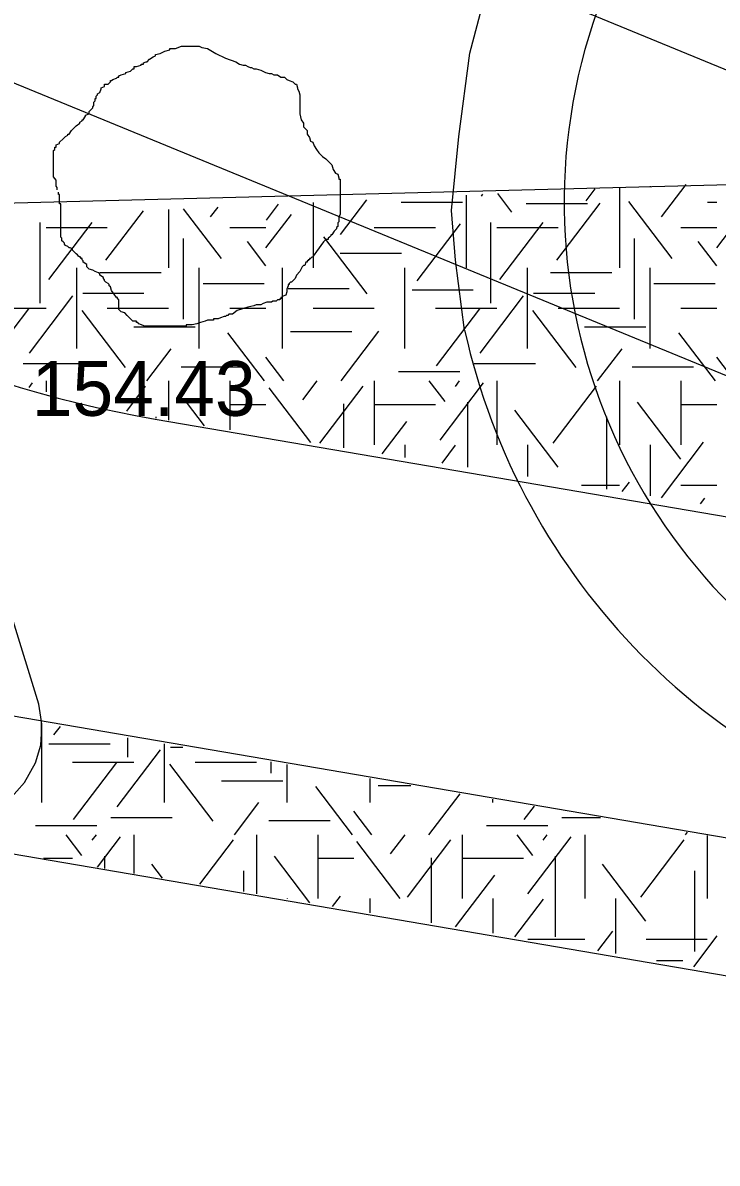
# Model space of a CAD drawing. Extents: x 419101 to 420177, y 4451541 to 4452254.
# Drawn here: x 420133.67 to 420148.88, y 4451839.09 to 4451864.08 of the extents above; entities that cross this region are included whole.
import ezdxf

# ---------------------------------------------------------------- set-up
doc = ezdxf.new("R2010")
doc.units = 0
for name, color, linetype in [('3_HALİHAZIR', 7, 'Continuous'), ('Level 3', 7, 'Continuous'), ('Level 41', 7, 'Continuous'), ('Level 60', 7, 'Continuous'), ('Level 62', 7, 'Continuous')]:
    doc.layers.add(name, color=color, linetype=linetype)

msp = doc.modelspace()

# ---------------------------------------------------------------- linework, layer by layer
at = {"layer": '3_HALİHAZIR'}
for points in [[(420143.351, 4451857.343), (420143.149, 4451858.878), (420143.06, 4451859.963), (420143.223, 4451861.586), (420143.465, 4451863.412), (420143.694, 4451864.266), (420144.237, 4451865.689), (420145.019, 4451867.177), (420146.271, 4451868.935), (420147.705, 4451870.554), (420149.074, 4451871.724), (420150.671, 4451872.767), (420152.807, 4451873.679), (420155.103, 4451874.292), (420155.399, 4451874.339)], [(420133.37, 4451847.052), (420133.706, 4451847.431), (420133.945, 4451847.867), (420134.064, 4451848.252), (420134.08, 4451848.5), (420134.082, 4451848.768), (420134.018, 4451849.151), (420133.429, 4451851.07)]]:
    msp.add_lwpolyline(points, dxfattribs=at)
for centre, major_axis, ratio, start_param, end_param in [((420158.064, 4451860.144), (12.316, -2.319), 0.998575, 1.660501, 4.596857), ((420157.655, 4451860.503), (14.648, -0.219), 0.998661, 3.3743, 5.618509)]:
    msp.add_ellipse(centre, major_axis=major_axis, ratio=ratio, start_param=start_param, end_param=end_param, dxfattribs=at)
at = {"layer": 'Level 3'}
for points in [[(420136.681, 4451863.406), (420136.785, 4451863.458), (420136.888, 4451863.484), (420136.888, 4451863.51), (420136.914, 4451863.51), (420136.94, 4451863.51), (420137.018, 4451863.51), (420137.148, 4451863.562), (420137.252, 4451863.562), (420137.329, 4451863.562), (420137.381, 4451863.562), (420137.459, 4451863.562), (420137.511, 4451863.562), (420137.537, 4451863.562), (420137.589, 4451863.536), (420137.719, 4451863.51), (420137.9, 4451863.406), (420138.108, 4451863.302), (420138.341, 4451863.224), (420138.419, 4451863.172), (420138.497, 4451863.146), (420138.549, 4451863.146), (420138.601, 4451863.12), (420138.652, 4451863.094), (420138.678, 4451863.094), (420138.73, 4451863.068), (420138.782, 4451863.068), (420138.886, 4451863.042), (420138.99, 4451862.99), (420139.067, 4451862.964), (420139.119, 4451862.964), (420139.171, 4451862.938), (420139.223, 4451862.938), (420139.249, 4451862.938), (420139.327, 4451862.887), (420139.405, 4451862.887), (420139.457, 4451862.835), (420139.508, 4451862.809), (420139.586, 4451862.783), (420139.638, 4451862.731), (420139.664, 4451862.731), (420139.69, 4451862.653), (420139.69, 4451862.627), (420139.716, 4451862.575), (420139.742, 4451862.497), (420139.742, 4451862.471), (420139.742, 4451862.393), (420139.742, 4451862.341), (420139.742, 4451862.263), (420139.742, 4451862.237), (420139.742, 4451862.159), (420139.742, 4451862.082), (420139.768, 4451861.952), (420139.82, 4451861.874), (420139.82, 4451861.796), (420139.898, 4451861.718), (420139.898, 4451861.64), (420139.949, 4451861.562), (420139.975, 4451861.484), (420140.027, 4451861.458), (420140.053, 4451861.38), (420140.105, 4451861.302), (420140.157, 4451861.225), (420140.235, 4451861.147), (420140.313, 4451861.095), (420140.364, 4451861.043), (420140.39, 4451861.017), (420140.442, 4451860.965), (420140.468, 4451860.861), (420140.52, 4451860.783), (420140.572, 4451860.757), (420140.598, 4451860.679), (420140.598, 4451860.653), (420140.624, 4451860.653), (420140.624, 4451860.627), (420140.624, 4451860.601), (420140.624, 4451860.549), (420140.624, 4451860.446), (420140.624, 4451860.394), (420140.624, 4451860.316), (420140.624, 4451860.238), (420140.624, 4451860.16), (420140.624, 4451860.082), (420140.624, 4451860.004), (420140.624, 4451859.952), (420140.624, 4451859.874), (420140.598, 4451859.822), (420140.598, 4451859.718), (420140.572, 4451859.692), (420140.572, 4451859.615), (420140.546, 4451859.589), (420140.546, 4451859.563), (420140.494, 4451859.511), (420140.442, 4451859.433), (420140.416, 4451859.433), (420140.416, 4451859.407), (420140.39, 4451859.381), (420140.364, 4451859.355), (420140.364, 4451859.329), (420140.339, 4451859.329), (420140.313, 4451859.329)], [(420134.424, 4451860.42), (420134.424, 4451860.446), (420134.424, 4451860.471), (420134.398, 4451860.497), (420134.398, 4451860.523), (420134.398, 4451860.549), (420134.398, 4451860.575), (420134.398, 4451860.601), (420134.398, 4451860.627), (420134.346, 4451860.705), (420134.346, 4451860.783), (420134.346, 4451860.809), (420134.346, 4451860.887), (420134.346, 4451860.965), (420134.346, 4451860.991), (420134.346, 4451861.017), (420134.346, 4451861.043), (420134.346, 4451861.069), (420134.346, 4451861.095), (420134.346, 4451861.121), (420134.346, 4451861.147), (420134.346, 4451861.173), (420134.346, 4451861.199), (420134.346, 4451861.277), (420134.372, 4451861.302), (420134.372, 4451861.328), (420134.372, 4451861.354), (420134.398, 4451861.354), (420134.398, 4451861.38), (420134.398, 4451861.406), (420134.476, 4451861.432), (420134.476, 4451861.458), (420134.554, 4451861.536), (420134.606, 4451861.588), (420134.657, 4451861.614), (420134.657, 4451861.64), (420134.683, 4451861.64), (420134.735, 4451861.718), (420134.787, 4451861.77), (420134.839, 4451861.822), (420134.917, 4451861.874), (420134.917, 4451861.9), (420134.969, 4451861.926), (420134.969, 4451861.952), (420134.995, 4451861.952), (420135.047, 4451862.03), (420135.047, 4451862.056), (420135.124, 4451862.082), (420135.124, 4451862.107), (420135.124, 4451862.133), (420135.176, 4451862.185), (420135.202, 4451862.211), (420135.202, 4451862.237), (420135.228, 4451862.263), (420135.228, 4451862.289), (420135.228, 4451862.315), (420135.228, 4451862.341), (420135.254, 4451862.367), (420135.254, 4451862.393), (420135.254, 4451862.419), (420135.28, 4451862.419), (420135.28, 4451862.445), (420135.28, 4451862.471), (420135.306, 4451862.497), (420135.306, 4451862.523), (420135.358, 4451862.549), (420135.384, 4451862.627), (420135.384, 4451862.653), (420135.462, 4451862.679), (420135.462, 4451862.705), (420135.462, 4451862.731), (420135.539, 4451862.731), (420135.591, 4451862.783), (420135.591, 4451862.809), (420135.617, 4451862.809), (420135.643, 4451862.835), (420135.721, 4451862.861), (420135.747, 4451862.887), (420135.773, 4451862.887), (420135.773, 4451862.913), (420135.825, 4451862.938), (420135.929, 4451862.964), (420135.929, 4451862.99), (420136.032, 4451863.016), (420136.084, 4451863.068), (420136.11, 4451863.068), (420136.11, 4451863.094), (420136.11, 4451863.12), (420136.162, 4451863.12), (420136.266, 4451863.146), (420136.266, 4451863.172), (420136.292, 4451863.172), (420136.318, 4451863.172), (420136.318, 4451863.198), (420136.37, 4451863.224), (420136.396, 4451863.224), (420136.447, 4451863.276), (420136.525, 4451863.328), (420136.577, 4451863.354), (420136.577, 4451863.38), (420136.681, 4451863.406)], [(420136.37, 4451857.433), (420136.344, 4451857.433), (420136.214, 4451857.485), (420136.188, 4451857.511), (420136.162, 4451857.511), (420136.162, 4451857.537), (420136.084, 4451857.537), (420136.032, 4451857.589), (420135.955, 4451857.667), (420135.903, 4451857.719), (420135.825, 4451857.745), (420135.799, 4451857.771), (420135.773, 4451857.797), (420135.773, 4451857.823), (420135.773, 4451857.901), (420135.773, 4451857.979), (420135.773, 4451858.004), (420135.747, 4451858.03), (420135.747, 4451858.056), (420135.721, 4451858.056), (420135.669, 4451858.134), (420135.617, 4451858.212), (420135.591, 4451858.29), (420135.565, 4451858.316), (420135.565, 4451858.342), (420135.539, 4451858.368), (420135.488, 4451858.394), (420135.462, 4451858.42), (420135.462, 4451858.446), (420135.436, 4451858.472), (420135.436, 4451858.498), (420135.358, 4451858.55), (420135.358, 4451858.576), (420135.332, 4451858.602), (420135.254, 4451858.628), (420135.202, 4451858.654), (420135.124, 4451858.68), (420135.098, 4451858.706), (420135.073, 4451858.732), (420135.073, 4451858.758), (420135.073, 4451858.784), (420134.995, 4451858.835), (420134.995, 4451858.861), (420134.969, 4451858.887), (420134.969, 4451858.913), (420134.943, 4451858.913), (420134.943, 4451858.939), (420134.917, 4451858.939), (420134.891, 4451858.965), (420134.865, 4451858.991), (420134.839, 4451859.017), (420134.813, 4451859.043), (420134.787, 4451859.069), (420134.761, 4451859.095), (420134.761, 4451859.121), (420134.709, 4451859.147), (420134.683, 4451859.147), (420134.657, 4451859.173), (420134.606, 4451859.199), (420134.58, 4451859.225), (420134.58, 4451859.251), (420134.554, 4451859.277), (420134.528, 4451859.303), (420134.528, 4451859.329), (420134.528, 4451859.355), (420134.502, 4451859.381), (420134.502, 4451859.407), (420134.502, 4451859.433), (420134.502, 4451859.511), (420134.502, 4451859.563), (420134.502, 4451859.589), (420134.502, 4451859.615), (420134.502, 4451859.64), (420134.502, 4451859.666), (420134.502, 4451859.692), (420134.502, 4451859.718), (420134.502, 4451859.744), (420134.502, 4451859.77), (420134.502, 4451859.796), (420134.502, 4451859.822), (420134.502, 4451859.848), (420134.502, 4451859.874), (420134.502, 4451859.9), (420134.502, 4451859.926), (420134.502, 4451859.952), (420134.502, 4451859.978), (420134.502, 4451860.056), (420134.502, 4451860.082), (420134.502, 4451860.108), (420134.476, 4451860.108), (420134.476, 4451860.134), (420134.476, 4451860.16), (420134.476, 4451860.186), (420134.476, 4451860.212), (420134.476, 4451860.238), (420134.476, 4451860.264), (420134.476, 4451860.29), (420134.476, 4451860.316), (420134.45, 4451860.316), (420134.45, 4451860.342), (420134.45, 4451860.368)], [(420140.313, 4451859.329), (420140.261, 4451859.277), (420140.105, 4451859.069), (420140.053, 4451858.991), (420140.027, 4451858.939), (420140.001, 4451858.939), (420139.975, 4451858.913), (420139.949, 4451858.913), (420139.949, 4451858.887), (420139.923, 4451858.887), (420139.923, 4451858.861), (420139.898, 4451858.861), (420139.898, 4451858.835), (420139.872, 4451858.835), (420139.846, 4451858.758), (420139.82, 4451858.758), (420139.794, 4451858.732), (420139.742, 4451858.628), (420139.664, 4451858.55), (420139.638, 4451858.472), (420139.56, 4451858.394), (420139.534, 4451858.394), (420139.508, 4451858.368), (420139.508, 4451858.342), (420139.482, 4451858.342), (420139.482, 4451858.316), (420139.457, 4451858.238), (420139.457, 4451858.186), (420139.431, 4451858.108), (420139.353, 4451858.082), (420139.353, 4451858.056), (420139.327, 4451858.056), (420139.327, 4451858.03), (420139.301, 4451858.03), (420139.301, 4451858.004), (420139.275, 4451858.004), (420139.249, 4451858.004), (420139.223, 4451857.979), (420139.197, 4451857.979), (420139.171, 4451857.979), (420139.145, 4451857.979), (420139.119, 4451857.953), (420139.093, 4451857.953), (420139.067, 4451857.953), (420139.041, 4451857.953), (420139.016, 4451857.953), (420138.938, 4451857.927), (420138.886, 4451857.901), (420138.808, 4451857.901), (420138.782, 4451857.901), (420138.73, 4451857.875), (420138.601, 4451857.849), (420138.367, 4451857.771), (420138.263, 4451857.693), (420138.185, 4451857.693), (420138.16, 4451857.667), (420138.134, 4451857.667), (420138.108, 4451857.641), (420138.082, 4451857.641), (420138.004, 4451857.615), (420137.952, 4451857.589), (420137.926, 4451857.589), (420137.9, 4451857.589), (420137.874, 4451857.589), (420137.848, 4451857.589), (420137.848, 4451857.563), (420137.822, 4451857.563), (420137.796, 4451857.563), (420137.719, 4451857.563), (420137.667, 4451857.537), (420137.563, 4451857.511), (420137.485, 4451857.485), (420137.381, 4451857.459), (420137.329, 4451857.459), (420137.303, 4451857.459), (420137.278, 4451857.459), (420137.252, 4451857.459), (420137.252, 4451857.433), (420137.226, 4451857.433), (420137.2, 4451857.433), (420137.174, 4451857.433), (420137.148, 4451857.433), (420137.122, 4451857.433), (420137.096, 4451857.433), (420137.07, 4451857.433), (420137.044, 4451857.433), (420137.018, 4451857.433), (420136.94, 4451857.433), (420136.888, 4451857.433), (420136.811, 4451857.433), (420136.759, 4451857.433), (420136.733, 4451857.433), (420136.707, 4451857.433), (420136.655, 4451857.433), (420136.577, 4451857.433), (420136.551, 4451857.433), (420136.499, 4451857.433), (420136.473, 4451857.433), (420136.421, 4451857.433), (420136.396, 4451857.433), (420136.37, 4451857.433)]]:
    msp.add_lwpolyline(points, dxfattribs=at)
at = {"layer": 'Level 41'}
for p, q in [((420147.662, 4451859.822), (420148.206, 4451860.537)), ((420143.387, 4451860.303), (420143.387, 4451858.707)), ((420143.72, 4451860.278), (420143.753, 4451860.321)), ((420144.386, 4451859.928), (420144.075, 4451860.337)), ((420146.011, 4451860.173), (420146.214, 4451860.44)), ((420146.744, 4451860.466), (420146.744, 4451858.707)), ((420147.416, 4451860.499), (420147.416, 4451860.474)), ((420147.416, 4451860.499), (420147.416, 4451860.474)), ((420137.783, 4451859.822), (420137.948, 4451860.039)), ((420139.006, 4451859.753), (420139.272, 4451860.103)), ((420140.029, 4451860.14), (420140.029, 4451858.707)), ((420140.631, 4451859.436), (420141.209, 4451860.197)), ((420141.959, 4451860.15), (420143.302, 4451860.15)), ((420144.701, 4451860.117), (420146.044, 4451860.117)), ((420145.371, 4451858.876), (420146.321, 4451860.126)), ((420147.901, 4451858.91), (420146.952, 4451860.159)), ((420148.671, 4451860.15), (420148.875, 4451860.15)), ((420135.492, 4451858.876), (420136.316, 4451859.96)), ((420136.865, 4451859.986), (420136.865, 4451858.707)), ((420138.022, 4451858.91), (420137.192, 4451860.002)), ((420138.996, 4451859.144), (420139.555, 4451859.88)), ((420148.875, 4451859.144), (420149.434, 4451859.88)), ((420134.04, 4451859.702), (420134.04, 4451857.934)), ((420134.179, 4451859.59), (420135.522, 4451859.59)), ((420134.24, 4451858.456), (420135.189, 4451859.705)), ((420138.208, 4451859.59), (420138.996, 4451859.59)), ((420141.372, 4451859.59), (420142.715, 4451859.59)), ((420142.308, 4451858.42), (420143.258, 4451859.67)), ((420143.919, 4451859.702), (420143.919, 4451857.934)), ((420144.058, 4451859.59), (420145.401, 4451859.59)), ((420144.119, 4451858.456), (420145.068, 4451859.705)), ((420148.087, 4451859.59), (420148.875, 4451859.59)), ((420137.183, 4451859.352), (420137.183, 4451857.584)), ((420138.996, 4451858.75), (420138.59, 4451859.284)), ((420141.216, 4451858.139), (420140.267, 4451859.389)), ((420147.062, 4451859.352), (420147.062, 4451857.584)), ((420148.875, 4451858.75), (420148.469, 4451859.284)), ((420140.626, 4451859.03), (420141.969, 4451859.03)), ((420134.851, 4451856.939), (420134.851, 4451858.707)), ((420135.356, 4451858.609), (420136.699, 4451858.609)), ((420137.537, 4451856.939), (420137.537, 4451858.707)), ((420139.358, 4451856.939), (420139.358, 4451858.707)), ((420142.044, 4451856.939), (420142.044, 4451858.707)), ((420144.73, 4451856.939), (420144.73, 4451858.707)), ((420145.235, 4451858.609), (420146.578, 4451858.609)), ((420147.416, 4451856.939), (420147.416, 4451858.707)), ((420137.619, 4451858.364), (420138.962, 4451858.364)), ((420147.498, 4451858.364), (420148.841, 4451858.364)), ((420133.815, 4451856.842), (420134.764, 4451858.092)), ((420134.982, 4451858.153), (420136.325, 4451858.153)), ((420139.481, 4451858.258), (420140.824, 4451858.258)), ((420142.198, 4451858.224), (420143.541, 4451858.224)), ((420143.694, 4451856.842), (420144.643, 4451858.092)), ((420144.861, 4451858.153), (420146.204, 4451858.153)), ((420132.836, 4451857.823), (420134.179, 4451857.823)), ((420132.855, 4451856.563), (420133.804, 4451857.812)), ((420135.522, 4451857.823), (420136.865, 4451857.823)), ((420138.208, 4451857.823), (420138.996, 4451857.823)), ((420140.029, 4451857.823), (420141.372, 4451857.823)), ((420142.715, 4451857.823), (420144.058, 4451857.823)), ((420142.734, 4451856.563), (420143.683, 4451857.812)), ((420145.401, 4451857.823), (420146.744, 4451857.823)), ((420148.087, 4451857.823), (420148.875, 4451857.823)), ((420135.918, 4451856.528), (420134.968, 4451857.777)), ((420145.797, 4451856.528), (420144.847, 4451857.777)), ((420136.101, 4451857.416), (420137.444, 4451857.416)), ((420138.967, 4451856.23), (420138.165, 4451857.286)), ((420139.535, 4451857.312), (420140.877, 4451857.312)), ((420140.643, 4451856.23), (420141.472, 4451857.321)), ((420145.98, 4451857.416), (420147.323, 4451857.416)), ((420148.846, 4451856.23), (420148.044, 4451857.286)), ((420136.384, 4451856.23), (420136.921, 4451856.936)), ((420146.263, 4451856.23), (420146.8, 4451856.936)), ((420133.678, 4451856.611), (420135.021, 4451856.611)), ((420137.14, 4451856.542), (420138.483, 4451856.542)), ((420139.39, 4451856.23), (420138.996, 4451856.748)), ((420143.557, 4451856.611), (420144.9, 4451856.611)), ((420147.019, 4451856.542), (420148.362, 4451856.542)), ((420149.269, 4451856.23), (420148.875, 4451856.748)), ((420141.905, 4451856.436), (420143.248, 4451856.436)), ((420133.807, 4451856.084), (420133.885, 4451856.186)), ((420134.179, 4451856.23), (420134.179, 4451855.995)), ((420135.946, 4451855.571), (420136.361, 4451856.117)), ((420136.865, 4451856.23), (420136.865, 4451855.371)), ((420138.208, 4451856.23), (420138.208, 4451855.16)), ((420138.208, 4451856.23), (420138.208, 4451855.16)), ((420139.98, 4451854.881), (420139.068, 4451856.082)), ((420139.806, 4451855.813), (420140.123, 4451856.23)), ((420140.177, 4451854.867), (420141.126, 4451856.117)), ((420141.372, 4451856.23), (420141.372, 4451854.832)), ((420142.921, 4451855.778), (420142.577, 4451856.23)), ((420142.814, 4451854.936), (420143.764, 4451856.186)), ((420143.147, 4451856.11), (420143.238, 4451856.23)), ((420144.058, 4451856.23), (420144.058, 4451854.832)), ((420145.291, 4451854.867), (420146.24, 4451856.117)), ((420146.744, 4451856.23), (420146.744, 4451854.832)), ((420148.087, 4451856.23), (420148.087, 4451854.832)), ((420148.087, 4451856.23), (420148.087, 4451854.832)), ((420137.654, 4451855.247), (420137.26, 4451855.765)), ((420138.208, 4451855.716), (420138.996, 4451855.716)), ((420140.697, 4451855.728), (420140.697, 4451854.768)), ((420141.372, 4451855.716), (420142.715, 4451855.716)), ((420143.414, 4451855.763), (420143.414, 4451854.341)), ((420145.398, 4451854.341), (420144.449, 4451855.59)), ((420148.088, 4451854.516), (420147.139, 4451855.765)), ((420148.087, 4451855.716), (420148.875, 4451855.716)), ((420136.583, 4451855.442), (420136.583, 4451855.418)), ((420141.547, 4451854.635), (420142.086, 4451855.345)), ((420146.462, 4451855.442), (420146.462, 4451853.862)), ((420142.044, 4451854.832), (420142.044, 4451854.556)), ((420142.855, 4451854.429), (420143.152, 4451854.82)), ((420144.73, 4451854.832), (420144.73, 4451854.134)), ((420147.416, 4451854.832), (420147.416, 4451853.711)), ((420147.416, 4451854.832), (420147.416, 4451853.711)), ((420147.662, 4451853.673), (420148.585, 4451854.889)), ((420145.912, 4451853.948), (420146.744, 4451853.948)), ((420146.803, 4451853.808), (420146.96, 4451854.014)), ((420148.087, 4451853.948), (420148.875, 4451853.948)), ((420148.518, 4451853.538), (420148.612, 4451853.662)), ((420134.089, 4451846.996), (420134.089, 4451848.731)), ((420134.353, 4451848.477), (420134.494, 4451848.662)), ((420135.964, 4451848.415), (420135.964, 4451847.991)), ((420134.243, 4451848.281), (420135.586, 4451848.281)), ((420135.739, 4451846.899), (420136.688, 4451848.149)), ((420136.775, 4451846.996), (420136.775, 4451848.278)), ((420136.906, 4451848.21), (420137.179, 4451848.21)), ((420134.76, 4451847.88), (420136.103, 4451847.88)), ((420134.779, 4451846.62), (420135.728, 4451847.869)), ((420137.842, 4451846.585), (420136.892, 4451847.834)), ((420137.446, 4451847.88), (420138.789, 4451847.88)), ((420139.107, 4451847.885), (420139.107, 4451847.641)), ((420139.461, 4451846.996), (420139.461, 4451847.825)), ((420138.025, 4451847.473), (420139.368, 4451847.473)), ((420140.891, 4451846.287), (420140.089, 4451847.343)), ((420141.282, 4451846.996), (420141.282, 4451847.518)), ((420141.459, 4451847.369), (420142.169, 4451847.369)), ((420142.567, 4451846.287), (420143.251, 4451847.187)), ((420143.968, 4451846.996), (420143.968, 4451847.066)), ((420138.308, 4451846.287), (420138.845, 4451846.993)), ((420141.314, 4451846.287), (420140.92, 4451846.805)), ((420144.658, 4451846.62), (420144.88, 4451846.912)), ((420135.602, 4451846.668), (420136.945, 4451846.668)), ((420139.064, 4451846.599), (420140.407, 4451846.599)), ((420145.481, 4451846.668), (420146.328, 4451846.668)), ((420133.95, 4451846.493), (420135.293, 4451846.493)), ((420134.966, 4451845.835), (420134.622, 4451846.287)), ((420135.192, 4451846.167), (420135.283, 4451846.287)), ((420136.103, 4451846.287), (420136.103, 4451845.443)), ((420138.789, 4451846.287), (420138.789, 4451844.996)), ((420140.132, 4451846.287), (420140.132, 4451844.889)), ((420140.132, 4451846.287), (420140.132, 4451844.889)), ((420141.73, 4451845.87), (420142.047, 4451846.287)), ((420143.296, 4451846.287), (420143.296, 4451844.889)), ((420143.829, 4451846.493), (420145.172, 4451846.493)), ((420144.845, 4451845.835), (420144.501, 4451846.287)), ((420145.071, 4451846.167), (420145.162, 4451846.287)), ((420145.982, 4451846.287), (420145.982, 4451844.889)), ((420148.187, 4451846.287), (420148.233, 4451846.347)), ((420135.303, 4451845.577), (420135.809, 4451846.243)), ((420137.548, 4451845.203), (420138.285, 4451846.174)), ((420141.941, 4451844.889), (420140.992, 4451846.139)), ((420142.101, 4451844.924), (420143.05, 4451846.174)), ((420144.738, 4451844.993), (420145.688, 4451846.243)), ((420147.215, 4451844.924), (420148.164, 4451846.174)), ((420148.668, 4451846.274), (420148.668, 4451844.889)), ((420135.459, 4451845.82), (420135.459, 4451845.551)), ((420139.96, 4451844.801), (420139.184, 4451845.822)), ((420145.338, 4451845.82), (420145.338, 4451844.053)), ((420134.125, 4451845.773), (420134.76, 4451845.773)), ((420136.728, 4451845.339), (420136.494, 4451845.647)), ((420140.132, 4451845.773), (420140.92, 4451845.773)), ((420142.621, 4451845.785), (420142.621, 4451844.357)), ((420143.296, 4451845.773), (420144.639, 4451845.773)), ((420147.322, 4451844.398), (420146.373, 4451845.647)), ((420138.507, 4451845.499), (420138.507, 4451845.043)), ((420143.15, 4451844.269), (420144.01, 4451845.402)), ((420148.386, 4451845.499), (420148.386, 4451843.732)), ((420139.461, 4451844.889), (420139.461, 4451844.884)), ((420139.461, 4451844.889), (420139.461, 4451844.884)), ((420140.457, 4451844.718), (420140.63, 4451844.946)), ((420141.282, 4451844.58), (420141.282, 4451844.889)), ((420143.968, 4451844.889), (420143.968, 4451844.133)), ((420144.45, 4451844.052), (420145.076, 4451844.877)), ((420146.654, 4451844.889), (420146.654, 4451843.685)), ((420146.27, 4451843.749), (420146.595, 4451844.175)), ((420148.373, 4451843.398), (420148.884, 4451844.071)), ((420144.733, 4451844.005), (420145.982, 4451844.005)), ((420147.325, 4451844.005), (420148.668, 4451844.005)), ((420147.553, 4451843.535), (420148.128, 4451843.535))]:
    msp.add_line(p, q, dxfattribs=at)
at = {"layer": 'Level 60'}
for points in [[(420169.087, 4451854.821), (420117.213, 4451876.139)], [(420169.016, 4451848.153), (420114.858, 4451870.41)]]:
    msp.add_lwpolyline(points, dxfattribs=at)
at = {"layer": 'Level 62'}
for p, q in [((420133.21, 4451860.128), (420151.341, 4451860.589)), ((420136.569, 4451855.396), (420169.034, 4451849.85)), ((420131.282, 4451849.265), (420168.96, 4451842.828)), ((420130.848, 4451846.316), (420168.928, 4451839.81))]:
    msp.add_line(p, q, dxfattribs=at)
for centre, radius, start, end in [((420140.779, 4451880.039), 25, 135.0392, 260.3049), ((420121.033, 4451722.239), 116.858, 81.00526, 95.52771)]:
    msp.add_arc(centre, radius, start, end, dxfattribs=at)

# ---------------------------------------------------------------- texts
at = {"layer": '3_HALİHAZIR'}
msp.add_text('154.43 ', height=1.2, rotation=359.9971, dxfattribs=at).set_placement((420133.865, 4451855.466))

doc.saveas('drawing.dxf')
